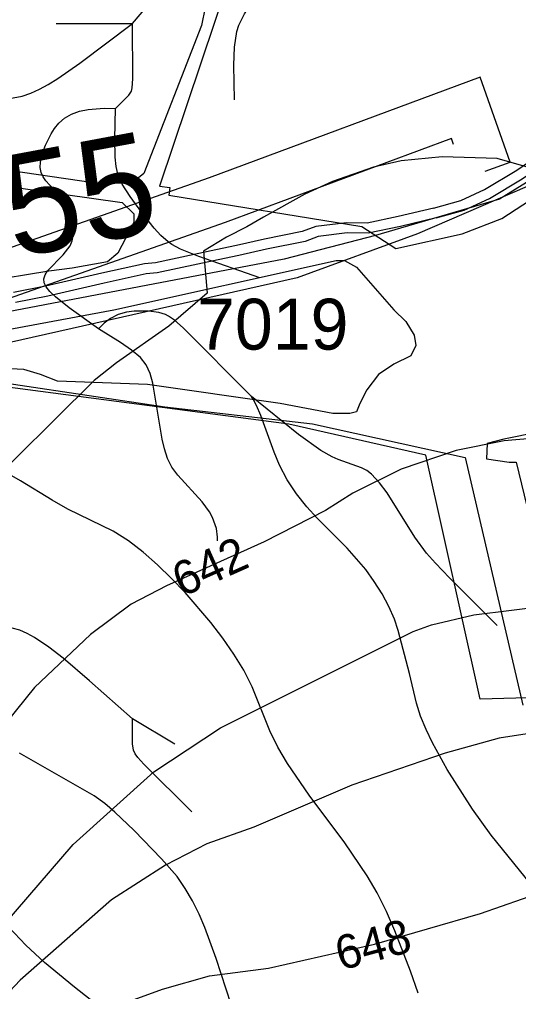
# Model space of a CAD drawing. Extents: x -709584 to -702006, y -1161789 to -1157496.
# Drawn here: x -707190.3 to -707043.2, y -1160932.5 to -1160645.8 of the extents above; entities that cross this region are included whole.
import ezdxf

# ---------------------------------------------------------------- set-up
doc = ezdxf.new("R2010")
doc.units = 0
for name, color, linetype in [('102_obvod PÚ', 7, 'Continuous'), ('110_silnice II. třídy a III. třídy', 7, 'Continuous'), ('111_silnice II. třídy a III. třídy_popis', 7, 'Continuous'), ('120_vrstevnice hlavní', 7, 'Continuous'), ('121_vrstevnice hlavní_popis', 7, 'Continuous'), ('122_vrstevnice základní', 7, 'Continuous'), ('408_BPEJ_linie', 7, 'Continuous'), ('411_akumulovaný odtok', 7, 'Continuous'), ('419_LPIS PB', 7, 'Continuous'), ('419_LPIS PB_kod', 7, 'Continuous'), ('735_OP sítí TI', 7, 'Continuous')]:
    doc.layers.add(name, color=color, linetype=linetype)

msp = doc.modelspace()

# ---------------------------------------------------------------- linework, layer by layer
at = {"layer": '102_obvod PÚ'}
for points in [[(-707124.67, -1160622.27), (-707149.08, -1160694.92), (-707145.97, -1160695.31), (-707146.29, -1160697.63), (-707089.46, -1160706.83), (-707079.4, -1160713.35), (-707059.84, -1160708.95), (-707048.21, -1160704.45), (-707031.59, -1160693.68)], [(-706967.13, -1160843.73), (-707054.56, -1160846.24), (-707070.52, -1160774.23), (-707110.93, -1160765.08), (-707199.13, -1160753.56), (-707234.31, -1160747.78), (-707240.69, -1160749.2), (-707252.18, -1160747.56), (-707262.52, -1160748.35), (-707303.06, -1160736.64), (-707308.84, -1160735.57), (-707327.8, -1160798.49), (-707303.36, -1160804.27), (-707293.87, -1160794.5), (-707283.47, -1160778.71), (-707278.83, -1160781.85), (-707299.31, -1160809.97), (-707301.02, -1160813.75), (-707341.56, -1160837.15), (-707370.67, -1160817.96), (-707379.03, -1160849.56), (-707386.91, -1160884.92), (-707401.78, -1160912.97)], [(-707027.13, -1160765.46), (-707047.54, -1160769.57), (-707052.47, -1160770.8), (-707052.65, -1160775.35), (-707045.97, -1160776.34), (-707043.92, -1160776.37), (-707037.7, -1160801.9)]]:
    msp.add_lwpolyline(points, dxfattribs=at)
at = {"layer": '110_silnice II. třídy a III. třídy'}
msp.add_lwpolyline([(-707043.95, -1160605.36), (-707014.87, -1160672.98), (-707028.32, -1160686.05), (-707048.83, -1160698.73), (-707085.42, -1160709.51), (-707112.28, -1160716.49), (-707197.84, -1160732.78), (-707237.17, -1160743.98), (-707248.17, -1160751.17), (-707266.36, -1160770.4), (-707295.62, -1160811.38), (-707336.44, -1160906.07)], dxfattribs=at)
at = {"layer": '120_vrstevnice hlavní'}
msp.add_lwpolyline([(-707038.9, -1160689.77), (-707049.51, -1160686.72), (-707065.71, -1160686.28), (-707077.86, -1160687.44), (-707085.96, -1160689.32), (-707098.11, -1160693.52), (-707106.21, -1160697.28), (-707118.36, -1160704.07), (-707123.33, -1160706.91), (-707129.34, -1160709.92), (-707136.11, -1160714.06), (-707134.98, -1160726.48), (-707146.27, -1160736.26), (-707161.76, -1160747.03), (-707168.27, -1160752.24), (-707203.12, -1160786.67)], dxfattribs=at)
at = {"layer": '122_vrstevnice základní'}
for points in [[(-707039.39, -1160769.31), (-707047.49, -1160770.03), (-707061.66, -1160772.93), (-707077.86, -1160778.42), (-707092.04, -1160785.51), (-707100.14, -1160790.57), (-707118.22, -1160799.83), (-707147, -1160812.85), (-707157.42, -1160818.2), (-707169.42, -1160827.17), (-707185.91, -1160842.79), (-707194.01, -1160852.91), (-707205.58, -1160873.74), (-707220.05, -1160903.83), (-707229.16, -1160915.26), (-707241.89, -1160934.49), (-707255.92, -1160951.27), (-707280.8, -1160976.01), (-707295.55, -1160994.66), (-707325.06, -1161029.96), (-707333.88, -1161039.07), (-707350.37, -1161054.69), (-707365.42, -1161067.56), (-707373.52, -1161075.81)], [(-707340.39, -1161066.12), (-707331.28, -1161057.29), (-707315.37, -1161043.55), (-707304.67, -1161033.14), (-707292.08, -1161017.81), (-707269.37, -1160994.23), (-707251.58, -1160979.62), (-707205.87, -1160923.79), (-707194.59, -1160912.36), (-707174.49, -1160889.07), (-707150.76, -1160867.67), (-707131.09, -1160854.65), (-707074.25, -1160826.3), (-707068.9, -1160824.27), (-707056.46, -1160821.38), (-707034.18, -1160818.63)], [(-707033.02, -1160855.23), (-707048.93, -1160857.69), (-707064.84, -1160862.17), (-707092.33, -1160871.57), (-707121.26, -1160884.01), (-707135.14, -1160888.93), (-707147.29, -1160895.15), (-707163.2, -1160905.42), (-707190.11, -1160929.14), (-707202.84, -1160942.45)], [(-707275.16, -1161032.27), (-707256.79, -1161017.81), (-707234.08, -1160997.56), (-707209.49, -1160973.26), (-707193.87, -1160959.8), (-707177.67, -1160947.08), (-707157.56, -1160935.22), (-707148.16, -1160931.74), (-707134.28, -1160927.84), (-707116.92, -1160925.52), (-707085.67, -1160918.44), (-707054.43, -1160909.47), (-707023.48, -1160898.62), (-707009.59, -1160895.44), (-706990.5, -1160892.4), (-706955.49, -1160891.1), (-706921.65, -1160891.68), (-706910.94, -1160892.4), (-706891.85, -1160892.26), (-706873.92, -1160893.41), (-706844.99, -1160893.12), (-706823.58, -1160895.01), (-706800.73, -1160898.5)]]:
    msp.add_lwpolyline(points, dxfattribs=at)
at = {"layer": '408_BPEJ_linie'}
for points in [[(-707012, -1160679.5), (-707022, -1160687), (-707073, -1160709), (-707108.5, -1160722), (-707208.5, -1160744.5), (-707214.5, -1160750)], [(-707214.5, -1160750), (-707147.5, -1160760), (-707104, -1160765), (-707059, -1160775), (-707042, -1160848)]]:
    msp.add_lwpolyline(points, dxfattribs=at)
at = {"layer": '411_akumulovaný odtok'}
for p, q in [((-707179.49, -1160647), (-707156.99, -1160647)), ((-707144.49, -1160859.5), (-707156.99, -1160852))]:
    msp.add_line(p, q, dxfattribs=at)
for points in [[(-707156.99, -1160647), (-707138.97, -1160625.65), (-707135.63, -1160621.25), (-707133.69, -1160618.19), (-707132.25, -1160614.97), (-707131.28, -1160611.62), (-707130.22, -1160606.4), (-707128.41, -1160595.84), (-707127.64, -1160592.43), (-707126.56, -1160589.2), (-707125.82, -1160587.7), (-707124.91, -1160586.32), (-707122.66, -1160583.81), (-707119.77, -1160581.3), (-707116.09, -1160578.49), (-707106.99, -1160572)], [(-707126.99, -1160669.5), (-707127.17, -1160659.26), (-707126.95, -1160653.93), (-707126.26, -1160649.31), (-707125.68, -1160647.46), (-707123.96, -1160644.07), (-707121.77, -1160640.83), (-707113.2, -1160629.83), (-707110.93, -1160626.62), (-707109.02, -1160623.29), (-707108.28, -1160621.55), (-707107.73, -1160619.66), (-707107.09, -1160615.72), (-707106.77, -1160609.58), (-707106.99, -1160572)], [(-707304.49, -1160657), (-707302.53, -1160656.94), (-707297.52, -1160657.21), (-707290.7, -1160658.05), (-707286.91, -1160658.79), (-707279.45, -1160660.72), (-707267.48, -1160664.5), (-707261.75, -1160665.87), (-707258.68, -1160666.33), (-707252.46, -1160666.85), (-707246.17, -1160667.07), (-707214.59, -1160667.44), (-707205.32, -1160667.95), (-707197.16, -1160668.86), (-707194.66, -1160669.02), (-707192.2, -1160668.91), (-707189.56, -1160668.39), (-707186.97, -1160667.5), (-707184.41, -1160666.33), (-707181.85, -1160664.94), (-707178.99, -1160663.15), (-707172.56, -1160658.69), (-707156.99, -1160647)], [(-707161.99, -1160672), (-707158.06, -1160668.07), (-707157.34, -1160666.86), (-707157.09, -1160665.88), (-707156.94, -1160663.24), (-707156.99, -1160647)], [(-707166.99, -1160737), (-707175.69, -1160730.85), (-707179.75, -1160727.58), (-707181.36, -1160726.04), (-707182.5, -1160724.65), (-707183.08, -1160723.43), (-707183.19, -1160722.22), (-707182.8, -1160721.07), (-707182.03, -1160719.92), (-707177.42, -1160715.17), (-707175.4, -1160712.53), (-707174.76, -1160711.09), (-707174.47, -1160709.56), (-707174.48, -1160707.94), (-707175.14, -1160704.59), (-707176.43, -1160701.27), (-707177.27, -1160699.69), (-707179.3, -1160696.91), (-707182.52, -1160693.36), (-707183.37, -1160692.17), (-707183.96, -1160690.92), (-707184.23, -1160689.44), (-707184.16, -1160687.88), (-707183.32, -1160684.57), (-707182.66, -1160682.87), (-707180.98, -1160679.51), (-707179.98, -1160677.9), (-707178.68, -1160676.33), (-707177.01, -1160674.89), (-707175, -1160673.71), (-707172.6, -1160672.84), (-707170.07, -1160672.3), (-707165.38, -1160671.91), (-707161.99, -1160672)], [(-707119.49, -1160722), (-707137.49, -1160715.66), (-707142.87, -1160713.49), (-707145.38, -1160712.16), (-707146.55, -1160711.38), (-707148.67, -1160709.49), (-707150.6, -1160707.34), (-707154.23, -1160702.74), (-707157.7, -1160697.99), (-707160.02, -1160694.33), (-707161.19, -1160691.77), (-707161.83, -1160689.12), (-707162.12, -1160686.33), (-707162.19, -1160681.01), (-707161.99, -1160672)], [(-707121.99, -1160757), (-707142.11, -1160736.72), (-707144.6, -1160734.47), (-707146.37, -1160733.22), (-707147.31, -1160732.74), (-707149.23, -1160732.17), (-707152.31, -1160731.84), (-707156.55, -1160731.84), (-707158.74, -1160732.05), (-707161.21, -1160732.74), (-707163.5, -1160733.93), (-707165.32, -1160735.33), (-707166.99, -1160737)], [(-707131.99, -1160799.5), (-707131.94, -1160798.43), (-707132.3, -1160795.88), (-707133.44, -1160792.66), (-707134.33, -1160791.02), (-707136.46, -1160788.01), (-707143.7, -1160780.19), (-707145.44, -1160777.83), (-707146.74, -1160775.25), (-707147.61, -1160772.44), (-707148.25, -1160769.51), (-707151.05, -1160753.04), (-707151.81, -1160750.21), (-707152.96, -1160747.63), (-707154.7, -1160745.47), (-707157.35, -1160743.26), (-707160.6, -1160741.02), (-707166.99, -1160737)], [(-707049.49, -1160824.5), (-707063.6, -1160810.49), (-707067.72, -1160806.15), (-707070.32, -1160803.16), (-707073.78, -1160798.44), (-707082, -1160785.37), (-707084.19, -1160782.39), (-707086.62, -1160779.82), (-707087.99, -1160778.79), (-707089.54, -1160777.97), (-707096.42, -1160775.54), (-707098.13, -1160774.76), (-707101.46, -1160772.86), (-707108.1, -1160768.12), (-707121.99, -1160757)], [(-707039.61, -1160900.78), (-707051.35, -1160886.3), (-707056.81, -1160878.71), (-707064.25, -1160866.99), (-707068.59, -1160859.11), (-707070.48, -1160855.18), (-707072.09, -1160851.26), (-707073.34, -1160847.38), (-707075.35, -1160838.69), (-707078.69, -1160825.94), (-707079.8, -1160822.68), (-707081.47, -1160818.85), (-707083.46, -1160815.12), (-707085.74, -1160811.51), (-707088.28, -1160808.03), (-707093.78, -1160801.73), (-707102.62, -1160792.8), (-707105.65, -1160789.46), (-707108.66, -1160785.66), (-707111.41, -1160781.52), (-707113.73, -1160777.18), (-707115.29, -1160773.39), (-707119.21, -1160762.54), (-707120.49, -1160759.63), (-707121.45, -1160757.71), (-707121.99, -1160757)], [(-707072.83, -1160932.94), (-707075.12, -1160926.41), (-707079.71, -1160914.54), (-707082.16, -1160908.86), (-707084.91, -1160903.33), (-707087.86, -1160898.3), (-707094.48, -1160888.64), (-707104.91, -1160874.56), (-707111.34, -1160865.16), (-707114.15, -1160860.39), (-707116.56, -1160855.54), (-707121.7, -1160842.59), (-707124.2, -1160837.7), (-707127.13, -1160832.92), (-707130.4, -1160828.24), (-707133.92, -1160823.65), (-707141.52, -1160814.81), (-707145.52, -1160810.6), (-707149.64, -1160806.59), (-707153.88, -1160802.86), (-707158.24, -1160799.49), (-707162.75, -1160796.63), (-707176.04, -1160790.15), (-707180.71, -1160787.56), (-707189.98, -1160781.85), (-707195.3, -1160778.76)], [(-707156.99, -1160852), (-707169.71, -1160840.79), (-707177.49, -1160834.18), (-707181.71, -1160830.89), (-707185.93, -1160828.05), (-707188.07, -1160826.87), (-707190.25, -1160825.92), (-707192.47, -1160825.26)], [(-707144.49, -1160954.5), (-707174.15, -1160931.21), (-707182.91, -1160923.87), (-707188.43, -1160918.79), (-707193.49, -1160913.51), (-707200.53, -1160905.45), (-707205.63, -1160900.03), (-707211.25, -1160894.67), (-707222.7, -1160884.16), (-707228.2, -1160878.73), (-707233.1, -1160873.17), (-707241.8, -1160862.14), (-707244.04, -1160859.6), (-707246.41, -1160857.27), (-707248.94, -1160855.24), (-707251.78, -1160853.54), (-707261.08, -1160849.34), (-707264.72, -1160847.37), (-707268.68, -1160844.88), (-707272.8, -1160842.06), (-707280.83, -1160836.08), (-707291.99, -1160827)], [(-707139.49, -1160879.5), (-707153.65, -1160865.43), (-707155.48, -1160863.44), (-707156.24, -1160862.38), (-707156.74, -1160861.24), (-707157.05, -1160859.36), (-707156.99, -1160852)], [(-707127.92, -1160936.29), (-707132.36, -1160922.75), (-707135.67, -1160913.56), (-707137.39, -1160909.59), (-707139.32, -1160905.74), (-707141.47, -1160902.05), (-707143.89, -1160898.57), (-707148.51, -1160893.27), (-707156.49, -1160885), (-707162.2, -1160879.53), (-707165.19, -1160877.02), (-707168.33, -1160874.75), (-707190.33, -1160862.17)]]:
    msp.add_lwpolyline(points, dxfattribs=at)
at = {"layer": '419_LPIS PB'}
for points in [[(-707132.37, -1160626.23), (-707136.63, -1160647.53), (-707153.67, -1160691.2), (-707157.22, -1160694.04), (-707167.87, -1160694.04), (-707228.58, -1160685.16), (-707265.15, -1160675.23), (-707292.13, -1160668.12), (-707315.91, -1160661.73), (-707333.67, -1160654.63), (-707338.6, -1160652.5), (-707351.1, -1160648.3), (-707355.5, -1160645.7)], [(-707202.61, -1160693.71), (-707160.06, -1160699.73), (-707156.6, -1160703.1), (-707156.6, -1160705.6), (-707161.3, -1160714.7), (-707164.4, -1160717.2), (-707174.8, -1160719.1), (-707181.7, -1160720), (-707200.9, -1160723.1)], [(-707208.61, -1160739.91), (-707162.56, -1160731.37), (-707096.99, -1160716.81), (-707094.49, -1160716.81), (-707090.98, -1160718.82), (-707079.97, -1160731.37), (-707076.47, -1160734.89), (-707073.96, -1160738.9), (-707073.46, -1160741.91), (-707074.96, -1160744.93), (-707079.97, -1160747.44), (-707084.48, -1160750.45), (-707087.98, -1160754.97), (-707089.98, -1160758.99), (-707090.98, -1160761.5), (-707092.98, -1160762), (-707097.99, -1160762), (-707113.51, -1160758.99), (-707152.55, -1160753.46), (-707179.08, -1160752.46), (-707184.08, -1160750.45), (-707189.09, -1160748.95), (-707201.1, -1160748.44)]]:
    msp.add_lwpolyline(points, dxfattribs=at)
at = {"layer": '735_OP sítí TI'}
for points in [[(-707053.04, -1160690.55), (-707045.67, -1160687.8), (-707054.56, -1160662.82), (-707134.42, -1160692.46), (-707265.97, -1160738.79)], [(-707068.3, -1160701.39), (-707060.27, -1160699.17), (-707053.23, -1160695.95), (-707043.78, -1160690.2), (-707035.25, -1160684.44), (-707028.27, -1160679.69), (-707024.2, -1160675.48), (-707021.84, -1160671.13), (-707020.28, -1160665.8), (-707019.98, -1160662.02)], [(-707067.5, -1160704.29), (-707059.23, -1160701.99), (-707051.83, -1160698.61), (-707042.16, -1160692.72), (-707033.57, -1160686.92), (-707026.33, -1160681.99), (-707021.76, -1160677.28), (-707019.06, -1160672.27), (-707017.32, -1160666.34), (-707016.98, -1160662.26)], [(-707062.36, -1160682.66), (-707063, -1160680.88), (-707129.66, -1160705.62), (-707261.31, -1160751.99)], [(-707068.25, -1160701.38), (-707078.71, -1160703.91), (-707087.84, -1160705.83), (-707093.9, -1160705.72), (-707102.99, -1160706.85), (-707106.97, -1160708.31), (-707118.15, -1160710.52), (-707126.36, -1160712.42), (-707132.44, -1160713.75), (-707150.22, -1160717.49), (-707153.49, -1160717.81), (-707166.05, -1160720.58), (-707182.63, -1160724.4), (-707192.1, -1160726.26)], [(-707067.55, -1160704.3), (-707078.05, -1160706.83), (-707087.56, -1160708.83), (-707093.74, -1160708.72), (-707102.27, -1160709.79), (-707106.15, -1160711.21), (-707117.53, -1160713.46), (-707125.7, -1160715.34), (-707131.8, -1160716.69), (-707149.76, -1160720.47), (-707153.03, -1160720.77), (-707165.39, -1160723.5), (-707182.01, -1160727.34), (-707191.54, -1160729.2)]]:
    msp.add_lwpolyline(points, dxfattribs=at)

# ---------------------------------------------------------------- texts
at = {"layer": '111_silnice II. třídy a III. třídy_popis'}
msp.add_text('III/12855', height=30, rotation=10.5715, dxfattribs=at).set_placement((-707301.65, -1160736.55))
at = {"layer": '121_vrstevnice hlavní_popis'}
for s, rotation, p in [('642', 24.1565, (-707142.36, -1160816.2)), ('648', 15.1537, (-707095.63, -1160926.32))]:
    msp.add_text(s, height=10, rotation=rotation, dxfattribs=at).set_placement(p)
at = {"layer": '419_LPIS PB_kod'}
msp.add_text('7019', height=15, dxfattribs=at).set_placement((-707137.99, -1160743.13))

doc.saveas('drawing.dxf')
